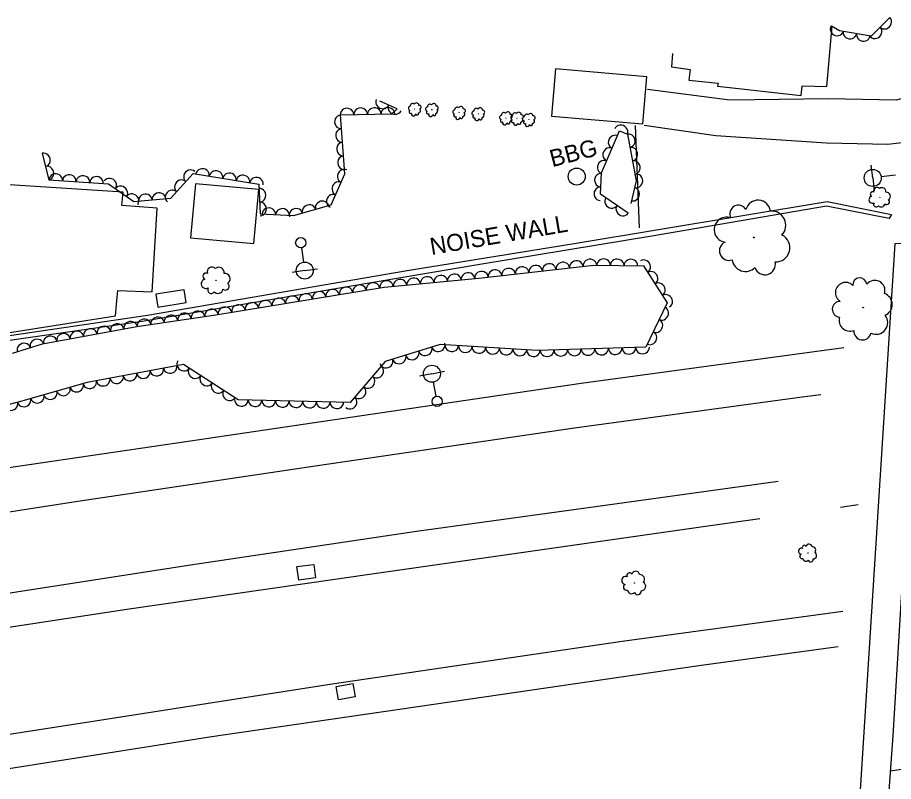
# Model space of a CAD drawing. Extents: x 1722896 to 1754269, y 648279 to 666297.
# Drawn here: x 1748005.5 to 1748262.4, y 652636 to 652860 of the extents above; entities that cross this region are included whole.
import ezdxf

# ---------------------------------------------------------------- set-up
doc = ezdxf.new("R2010")
doc.units = 0
for name, color, linetype in [('DESIGN - CENTERLINE - Proposed', 7, 'Continuous'), ('DESIGN - CENTERLINE - Proposed Text', 7, 'Continuous'), ('DESIGN - SCRATCH - User 1', 7, 'Continuous'), ('SURVEY - CENTERLINE - Preliminary Text', 7, 'Continuous'), ('SURVEY - CONTROL with Text', 7, 'Continuous'), ('SURVEY - DRAINAGE - Natural Features', 7, 'Continuous'), ('SURVEY - DTM - Breaklines', 7, 'Continuous'), ('SURVEY - VEGETATION - Features with Text', 7, 'Continuous')]:
    doc.layers.add(name, color=color, linetype=linetype)

msp = doc.modelspace()

# ---------------------------------------------------------------- linework, layer by layer
at = {"layer": 'DESIGN - CENTERLINE - Proposed'}
msp.add_lwpolyline([(1748249.95, 652590.39), (1748258.07, 652590.21), (1748262.31, 652649.43), (1748271.07, 652793.96), (1748262.8, 652793.7), (1748249.95, 652590.39)], dxfattribs=at)
at = {"layer": 'DESIGN - CENTERLINE - Proposed Text'}
msp.add_line((1748169.52, 652813.39), (1748169.52, 652813.39), dxfattribs=at)
for points in [[(1748197.58, 652849.45), (1748197.36, 652845.61), (1748202.78, 652844.82), (1748202.37, 652841.64), (1748211.02, 652840.78), (1748210.81, 652839.87), (1748235.41, 652837.2), (1748235.62, 652840.04), (1748242.91, 652839.83), (1748244.46, 652857.58)], [(1748186.68, 652828.4), (1748187.86, 652798.35)], [(1748186.68, 652828.4), (1748187.86, 652798.35)], [(1748036.49, 652808.81), (1747989.42, 652811.84), (1747987.24, 652794.78), (1747983.47, 652795.3), (1747982.22, 652783.98), (1747985.94, 652783.58), (1747985.94, 652782.1), (1747997.49, 652781.31), (1747996.87, 652766.69), (1748034.21, 652772.53), (1748034.71, 652778.02), (1748034.89, 652780.03), (1748044.99, 652779.6), (1748046.49, 652804.09), (1748036.13, 652804.88), (1748036.49, 652808.81)]]:
    msp.add_lwpolyline(points, dxfattribs=at)
for points in [[(1748162.11, 652831.1), (1748188.91, 652828.82), (1748190.09, 652842.69), (1748163.29, 652844.97)], [(1748056.28, 652795.48), (1748074.87, 652793.81), (1748076.29, 652809.6), (1748057.7, 652811.27)], [(1748054.38, 652780.23), (1748046.11, 652778.91), (1748046.71, 652775.13), (1748054.98, 652776.45)]]:
    msp.add_lwpolyline(points, close=True, dxfattribs=at)
msp.add_circle((1748169.52, 652813.41), 2.5, dxfattribs=at)
at = {"layer": 'DESIGN - SCRATCH - User 1'}
msp.add_lwpolyline([(1747751.63, 652731.95), (1747789.94, 652737.04), (1747865.74, 652747.67), (1747916.05, 652754.48), (1747991.09, 652765.08), (1748043.59, 652772.73), (1748119.75, 652785.83), (1748168.75, 652793.74), (1748243.02, 652806.14), (1748261.89, 652802.3), (1748261.15, 652801.1), (1748242.75, 652804.74), (1748192.19, 652795.99), (1748141.09, 652787.65), (1748042.02, 652770.93), (1747991.51, 652763.64), (1747914.96, 652752.93), (1747864.65, 652745.68), (1747812.87, 652738.51), (1747786.85, 652735.19), (1747752.74, 652730.56)], dxfattribs=at)
at = {"layer": 'SURVEY - CENTERLINE - Preliminary Text'}
for points in [[(1748190.3, 652839.01), (1748214.44, 652835.94), (1748243.42, 652836.29), (1748263.35, 652835.92), (1748271.53, 652838.03), (1748278.21, 652844.56)], [(1748275.51, 652824.54), (1748260.77, 652822.8), (1748242.76, 652823.22), (1748210.32, 652825.37), (1748189.34, 652828.42)], [(1747757.7, 652688.42), (1747810.24, 652695.53), (1747876.52, 652707.27), (1747959.53, 652721.71), (1748055.57, 652735.83), (1748109.11, 652743.74), (1748170.82, 652752.86), (1748247.87, 652763.31)], [(1747760.09, 652678.34), (1747892.09, 652697.55), (1747955.62, 652707.72), (1748023.2, 652718.21), (1748093.48, 652728.68), (1748168.85, 652739.76), (1748235.63, 652748.79), (1748241.1, 652749.54)], [(1747766.22, 652651.57), (1747815.05, 652660.49), (1747868.56, 652669.72), (1747925.31, 652679.01), (1747993.74, 652689.86), (1748056.24, 652699.51), (1748122.53, 652709.42), (1748180.72, 652717.4), (1748228.59, 652724.1)], [(1748246.88, 652716.5), (1748252.04, 652717.24)], [(1747768.54, 652641.91), (1747808.44, 652649.06), (1747885.94, 652662.39), (1747956.67, 652674.22), (1748037.55, 652686.53), (1748110.07, 652697.06), (1748204.54, 652710.46), (1748223.2, 652713.12)], [(1748261.57, 652639.15), (1748292.57, 652643.97), (1748347.42, 652652.49), (1748422.56, 652663.17), (1748481.08, 652671.16), (1748564.29, 652682.17), (1748626.22, 652689.06), (1748666.52, 652693.14), (1748713.82, 652697.67), (1748782.09, 652703.48), (1748833.99, 652707.07), (1748897.35, 652710.85), (1748929.49, 652714.05)], [(1748247.62, 652685.87), (1748182.82, 652677.12), (1748097.83, 652664.61), (1748028.31, 652653.74), (1747925.5, 652637.8), (1747843.47, 652624.64), (1747775.33, 652611.9)], [(1747777.58, 652602.03), (1747841.35, 652613.82), (1747901.45, 652623.68), (1747980.52, 652636.34), (1748061.8, 652649.17), (1748137.72, 652660.18), (1748205.38, 652670.02), (1748246.17, 652675.61)]]:
    msp.add_lwpolyline(points, dxfattribs=at)
at = {"layer": 'SURVEY - DRAINAGE - Natural Features'}
for p, q in [((1748090.22, 652697.4), (1748090.22, 652697.4)), ((1748101.75, 652662.38), (1748101.75, 652662.38))]:
    msp.add_line(p, q, dxfattribs=at)
for points in [[(1748087.99, 652695.1), (1748087.48, 652699.07), (1748092.44, 652699.7), (1748092.95, 652695.73), (1748087.99, 652695.1)], [(1748099.63, 652659.98), (1748098.94, 652663.92), (1748103.86, 652664.79), (1748104.55, 652660.85), (1748099.63, 652659.98)]]:
    msp.add_lwpolyline(points, dxfattribs=at)
at = {"layer": 'SURVEY - DTM - Breaklines'}
for p, q in [((1748256.35, 652812.99), (1748255.88, 652816.71)), ((1748256.35, 652812.99), (1748256.82, 652809.27)), ((1748263.04, 652813.84), (1748258.83, 652813.3)), ((1748088.8, 652792.52), (1748089.4, 652788.31)), ((1748089.76, 652785.84), (1748086.05, 652785.31)), ((1748089.76, 652785.84), (1748093.47, 652786.37)), ((1748127.07, 652755.6), (1748130.76, 652756.3)), ((1748127.07, 652755.6), (1748123.39, 652754.9)), ((1748128.33, 652748.97), (1748127.54, 652753.14))]:
    msp.add_line(p, q, dxfattribs=at)
for centre, radius in [((1748256.35, 652812.99), 2.5), ((1748088.59, 652794.01), 1.5), ((1748089.76, 652785.84), 2.5), ((1748127.07, 652755.6), 2.5), ((1748128.61, 652747.49), 1.5)]:
    msp.add_circle(centre, radius, dxfattribs=at)
at = {"layer": 'SURVEY - VEGETATION - Features with Text'}
for points in [[(1748261.35, 652860.04), (1748255.89, 652854.6), (1748246.65, 652856.15), (1748244.22, 652857.55)], [(1748012.71, 652820.21), (1748014.73, 652812.44), (1748032.16, 652811.26), (1748039.65, 652806.05), (1748050.43, 652807.09), (1748056.98, 652814.28), (1748076.3, 652811.17), (1748076.67, 652802.47), (1748086.42, 652801.94), (1748097.55, 652805.1), (1748101.55, 652814.18), (1748100.25, 652831.52), (1748115.31, 652831.78), (1748116.84, 652833.25), (1748111.75, 652835.54)], [(1748184.66, 652802.67), (1748176.48, 652808.27), (1748176.77, 652814.49), (1748182.1, 652826.78), (1748184.41, 652825.83), (1748187.01, 652812.14), (1748185.4, 652805.52)], [(1748004.06, 652761.58), (1748012.79, 652764.32), (1748040.5, 652769.4), (1748063.72, 652772.85), (1748113.08, 652780.93), (1748140.81, 652783.63), (1748174.55, 652787.41), (1748189.14, 652787.2), (1748196.04, 652776.34), (1748189.8, 652763.34), (1748157.95, 652762.45), (1748129.46, 652764.17), (1748113.39, 652759.13), (1748103.11, 652747.16), (1748070.22, 652747.98), (1748054.17, 652758.33), (1748025.91, 652752.99), (1748006.34, 652747.47), (1747978.4, 652739.88)]]:
    msp.add_lwpolyline(points, dxfattribs=at)
for centre, radius in [((1748122.01, 652833.18), 0.022), ((1748127.06, 652833), 0.022), ((1748135.04, 652832.14), 0.022), ((1748140.66, 652831.77), 0.022), ((1748148.77, 652830.55), 0.022), ((1748152.02, 652830.44), 0.022), ((1748155.48, 652830.09), 0.022), ((1748258.45, 652807.34), 0.0356), ((1748221.44, 652795.55), 0.128), ((1748063.71, 652782.99), 0.0483), ((1748253.54, 652774.98), 0.105), ((1748237.36, 652703.01), 0.0308), ((1748186.41, 652694.24), 0.0406)]:
    msp.add_circle(centre, radius, dxfattribs=at)
for centre, radius, start, end in [((1748120.77, 652833.4), 0.631, 97.5326, 254.3216), ((1748121.4, 652834.08), 0.719, 46.5854, 184.1096), ((1748122.53, 652834.28), 0.714, 357.4812, 153.3197), ((1748123.36, 652833.74), 0.527, 287.7341, 102.7344), ((1748125.82, 652833.22), 0.631, 97.5326, 254.3216), ((1748126.45, 652833.9), 0.719, 46.5854, 184.1096), ((1748127.58, 652834.1), 0.714, 357.4812, 153.3197), ((1748128.41, 652833.55), 0.527, 287.7341, 102.7344), ((1748134.43, 652833.04), 0.719, 46.5854, 184.1096), ((1748135.56, 652833.24), 0.714, 357.4812, 153.3197), ((1748140.05, 652832.67), 0.719, 46.5854, 184.1096), ((1748141.18, 652832.87), 0.714, 357.4812, 153.3197), ((1748120.81, 652832.42), 0.433, 119.6488, 298.3944), ((1748121.61, 652831.82), 0.629, 159.6695, 353.0892), ((1748122.68, 652831.93), 0.479, 202.2881, 19.6073), ((1748123.04, 652832.76), 0.679, 277.5752, 44.4209), ((1748125.86, 652832.24), 0.433, 119.6488, 298.3944), ((1748126.66, 652831.64), 0.629, 159.6695, 353.0892), ((1748127.73, 652831.74), 0.479, 202.2881, 19.6073), ((1748128.09, 652832.58), 0.679, 277.5752, 44.4209), ((1748133.8, 652832.36), 0.631, 97.5326, 254.3216), ((1748133.84, 652831.38), 0.433, 119.6488, 298.3944), ((1748134.64, 652830.78), 0.629, 159.6695, 353.0892), ((1748135.7, 652830.88), 0.479, 202.2881, 19.6073), ((1748136.07, 652831.72), 0.679, 277.5752, 44.4209), ((1748136.39, 652832.69), 0.527, 287.7341, 102.7344), ((1748139.42, 652831.99), 0.631, 97.5326, 254.3216), ((1748139.46, 652831.01), 0.433, 119.6488, 298.3944), ((1748141.69, 652831.35), 0.679, 277.5752, 44.4209), ((1748142.01, 652832.33), 0.527, 287.7341, 102.7344), ((1748147.53, 652830.77), 0.631, 97.5326, 254.3216), ((1748148.16, 652831.45), 0.719, 46.5854, 184.1096), ((1748149.29, 652831.65), 0.714, 357.4812, 153.3197), ((1748150.12, 652831.11), 0.527, 287.7341, 102.7344), ((1748150.78, 652830.67), 0.631, 97.5326, 254.3216), ((1748151.41, 652831.34), 0.719, 46.5854, 184.1096), ((1748152.54, 652831.54), 0.714, 357.4812, 153.3197), ((1748153.37, 652831), 0.527, 287.7341, 102.7344), ((1748154.24, 652830.31), 0.631, 97.5326, 254.3216), ((1748154.87, 652830.99), 0.719, 46.5854, 184.1096), ((1748156.01, 652831.19), 0.714, 357.4812, 153.3197), ((1748156.84, 652830.65), 0.527, 287.7341, 102.7344), ((1748140.26, 652830.41), 0.629, 159.6695, 353.0892), ((1748141.33, 652830.52), 0.479, 202.2881, 19.6073), ((1748147.57, 652829.79), 0.433, 119.6488, 298.3944), ((1748148.37, 652829.19), 0.629, 159.6695, 353.0892), ((1748149.44, 652829.3), 0.479, 202.2881, 19.6073), ((1748149.8, 652830.13), 0.679, 277.5752, 44.4209), ((1748150.82, 652829.68), 0.433, 119.6488, 298.3944), ((1748151.62, 652829.08), 0.629, 159.6695, 353.0892), ((1748152.69, 652829.19), 0.479, 202.2881, 19.6073), ((1748153.05, 652830.02), 0.679, 277.5752, 44.4209), ((1748154.29, 652829.33), 0.433, 119.6488, 298.3944), ((1748155.08, 652828.73), 0.629, 159.6695, 353.0892), ((1748156.15, 652828.84), 0.479, 202.2881, 19.6073), ((1748156.51, 652829.67), 0.679, 277.5752, 44.4209), ((1748257.62, 652809.2), 1.02, 41.8357, 198.6247), ((1748256.34, 652808.25), 0.701, 63.9519, 242.6975), ((1748259.1, 652808.97), 1.16, 350.8885, 128.4127), ((1748260.4, 652807.64), 1.16, 301.7843, 97.6228), ((1748222.71, 652802.78), 3.68, 7.8626, 164.6516), ((1748256.27, 652806.63), 1.02, 103.9726, 297.3923), ((1748257.38, 652805.3), 0.776, 146.5912, 323.9104), ((1748258.83, 652805.58), 1.1, 221.8783, 348.724), ((1748260.43, 652806.04), 0.853, 232.0372, 47.0375), ((1748216.98, 652802.49), 2.52, 29.9788, 208.7244), ((1748226.67, 652799.12), 4.19, 316.9154, 94.4396), ((1748213.51, 652797.83), 3.67, 69.9995, 263.4192), ((1748227.88, 652792.53), 4.16, 267.8112, 63.6497), ((1748214.17, 652791.62), 2.79, 112.6181, 289.9373), ((1748219.03, 652789.54), 3.95, 187.9052, 314.7509), ((1748224.74, 652787.68), 3.07, 198.0641, 13.0644), ((1748060.82, 652784.14), 0.95, 65.4496, 244.1953), ((1748062.52, 652785.48), 1.38, 43.3335, 200.1224), ((1748064.53, 652785.23), 1.58, 352.3862, 129.9105), ((1748066.35, 652783.47), 1.57, 303.2821, 99.1205), ((1748060.78, 652781.96), 1.38, 105.4703, 298.89), ((1748066.44, 652781.29), 1.16, 233.535, 48.5352), ((1748248.39, 652779.36), 3, 45.7184, 239.1381), ((1748252.55, 652781.67), 2.07, 5.6977, 184.4433), ((1748256.93, 652779.96), 3.01, 343.5815, 140.3705), ((1748062.34, 652780.19), 1.05, 148.089, 325.4081), ((1748064.29, 652780.62), 1.49, 223.376, 350.2217), ((1748258.65, 652775.89), 3.43, 292.6343, 70.1585), ((1748246.78, 652774.5), 2.29, 88.337, 265.6562), ((1748249.72, 652771.3), 3.24, 163.6241, 290.4698), ((1748257.34, 652770.56), 3.41, 243.5301, 39.3686), ((1748253.35, 652767.99), 2.51, 173.783, 348.7833), ((1748236.3, 652704.68), 0.606, 29.6462, 208.3918), ((1748237.68, 652704.74), 0.882, 7.53, 164.3189), ((1748238.62, 652703.86), 1.01, 316.5828, 94.107), ((1748235.46, 652703.57), 0.88, 69.6669, 263.0866), ((1748235.61, 652702.07), 0.67, 112.2855, 289.6047), ((1748238.9, 652702.27), 0.999, 267.4786, 63.3171), ((1748236.78, 652701.57), 0.949, 187.5726, 314.4183), ((1748238.14, 652701.11), 0.736, 197.7315, 12.7318), ((1748185.02, 652696.45), 0.798, 29.6518, 208.3975), ((1748186.83, 652696.53), 1.16, 7.5357, 164.3246), ((1748183.91, 652694.98), 1.16, 69.6725, 263.0922), ((1748188.08, 652695.36), 1.32, 316.5884, 94.1127), ((1748184.11, 652693.01), 0.883, 112.2912, 289.6103), ((1748185.64, 652692.34), 1.25, 187.5783, 314.4239), ((1748188.45, 652693.28), 1.32, 267.4843, 63.3227), ((1748187.44, 652691.75), 0.97, 197.7372, 12.7374)]:
    msp.add_arc(centre, radius, start, end, dxfattribs=at)
for centre, major_axis in [((1748259.93, 652858.62), (-1.42, -1.41)), ((1748245.84, 652856.61), (-1.73, 1)), ((1748257.1, 652855.8), (-1.42, -1.41)), ((1748249.68, 652855.64), (-1.97, 0.33)), ((1748253.62, 652854.98), (-1.97, 0.33)), ((1748112.54, 652835.18), (-1.82, 0.82)), ((1748102.15, 652831.56), (2, 0.03)), ((1748106.15, 652831.63), (2, 0.03)), ((1748110.15, 652831.69), (2, 0.03)), ((1748114.15, 652831.76), (2, 0.03)), ((1748116.18, 652833.54), (-1.82, 0.82)), ((1748100.4, 652829.44), (-0.15, 1.99)), ((1748182.52, 652826.61), (1.85, -0.76)), ((1748100.7, 652825.45), (-0.15, 1.99)), ((1748180.69, 652823.53), (0.8, 1.83)), ((1748184.77, 652823.9), (0.37, -1.96)), ((1748101, 652821.46), (-0.15, 1.99)), ((1748179.1, 652819.86), (0.8, 1.83)), ((1748185.52, 652819.97), (0.37, -1.96)), ((1748013.21, 652818.28), (0.5, -1.94)), ((1748101.3, 652817.47), (-0.15, 1.99)), ((1748177.5, 652816.19), (0.8, 1.83)), ((1748186.26, 652816.04), (0.37, -1.96)), ((1748014.22, 652814.41), (0.5, -1.94)), ((1748056.19, 652813.41), (1.35, 1.48)), ((1748059.77, 652813.83), (1.97, -0.32)), ((1748101.26, 652813.54), (0.81, 1.83)), ((1748016.7, 652812.31), (2, -0.14)), ((1748020.69, 652812.04), (2, -0.14)), ((1748024.68, 652811.77), (2, -0.14)), ((1748028.67, 652811.5), (2, -0.14)), ((1748032.58, 652810.97), (1.64, -1.14)), ((1748063.72, 652813.2), (1.97, -0.32)), ((1748067.67, 652812.56), (1.97, -0.32)), ((1748071.62, 652811.93), (1.97, -0.32)), ((1748075.56, 652811.29), (1.97, -0.32)), ((1748176.67, 652812.35), (0.09, 2)), ((1748187, 652812.11), (-0.47, -1.94)), ((1748035.86, 652808.69), (1.64, -1.14)), ((1748053.49, 652810.46), (1.35, 1.48)), ((1748099.65, 652809.88), (0.81, 1.83)), ((1748176.48, 652808.35), (0.09, 2)), ((1748039.14, 652806.4), (1.64, -1.14)), ((1748043.02, 652806.38), (1.99, 0.19)), ((1748047, 652806.76), (1.99, 0.19)), ((1748050.8, 652807.5), (1.35, 1.48)), ((1748076.44, 652807.92), (0.09, -2)), ((1748098.04, 652806.22), (0.81, 1.83)), ((1748186.05, 652808.23), (-0.47, -1.94)), ((1748076.61, 652803.92), (0.09, -2)), ((1748091.02, 652803.25), (1.92, 0.55)), ((1748094.87, 652804.34), (1.92, 0.55)), ((1748179.71, 652806.06), (-1.65, 1.13)), ((1748079.22, 652802.33), (2, -0.11)), ((1748083.21, 652802.11), (2, -0.11)), ((1748087.18, 652802.15), (1.92, 0.55)), ((1748183.01, 652803.8), (-1.65, 1.13)), ((1748157.51, 652785.5), (1.99, 0.22)), ((1748161.48, 652785.94), (1.99, 0.22)), ((1748165.46, 652786.39), (1.99, 0.22)), ((1748169.43, 652786.83), (1.99, 0.22)), ((1748173.41, 652787.28), (1.99, 0.22)), ((1748177.4, 652787.37), (2, -0.03)), ((1748181.4, 652787.31), (2, -0.03)), ((1748185.4, 652787.26), (2, -0.03)), ((1748189.28, 652786.99), (1.07, -1.69)), ((1748129.66, 652782.54), (1.99, 0.19)), ((1748133.64, 652782.93), (1.99, 0.19)), ((1748137.63, 652783.32), (1.99, 0.19)), ((1748141.61, 652783.72), (1.99, 0.22)), ((1748145.58, 652784.16), (1.99, 0.22)), ((1748149.56, 652784.61), (1.99, 0.22)), ((1748153.53, 652785.05), (1.99, 0.22)), ((1748191.42, 652783.61), (1.07, -1.69)), ((1748109.79, 652780.39), (1.97, 0.32)), ((1748113.74, 652780.99), (1.99, 0.19)), ((1748117.72, 652781.38), (1.99, 0.19)), ((1748121.7, 652781.77), (1.99, 0.19)), ((1748125.68, 652782.15), (1.99, 0.19)), ((1748193.57, 652780.23), (1.07, -1.69)), ((1748094, 652777.8), (1.97, 0.32)), ((1748097.94, 652778.45), (1.97, 0.32)), ((1748101.89, 652779.1), (1.97, 0.32)), ((1748105.84, 652779.74), (1.97, 0.32)), ((1748078.21, 652775.22), (1.97, 0.32)), ((1748082.15, 652775.87), (1.97, 0.32)), ((1748086.1, 652776.51), (1.97, 0.32)), ((1748090.05, 652777.16), (1.97, 0.32)), ((1748195.71, 652776.86), (1.07, -1.69)), ((1748062.41, 652772.65), (1.98, 0.29)), ((1748066.36, 652773.28), (1.97, 0.32)), ((1748070.31, 652773.93), (1.97, 0.32)), ((1748074.26, 652774.57), (1.97, 0.32)), ((1748194.58, 652773.29), (-0.87, -1.8)), ((1748042.63, 652769.71), (1.98, 0.29)), ((1748046.59, 652770.3), (1.98, 0.29)), ((1748050.54, 652770.89), (1.98, 0.29)), ((1748054.5, 652771.48), (1.98, 0.29)), ((1748058.46, 652772.07), (1.98, 0.29)), ((1748030.82, 652767.62), (1.97, 0.36)), ((1748034.75, 652768.34), (1.97, 0.36)), ((1748038.68, 652769.06), (1.97, 0.36)), ((1748192.84, 652769.68), (-0.87, -1.8)), ((1748015.08, 652764.74), (1.97, 0.36)), ((1748019.01, 652765.46), (1.97, 0.36)), ((1748022.95, 652766.18), (1.97, 0.36)), ((1748026.88, 652766.9), (1.97, 0.36)), ((1748191.11, 652766.07), (-0.87, -1.8)), ((1748007.38, 652762.62), (1.91, 0.6)), ((1748011.19, 652763.82), (1.91, 0.6)), ((1748128.92, 652764), (-1.91, -0.6)), ((1748132.89, 652763.96), (-2, 0.12)), ((1748121.29, 652761.6), (-1.91, -0.6)), ((1748125.1, 652762.8), (-1.91, -0.6)), ((1748136.88, 652763.72), (-2, 0.12)), ((1748140.87, 652763.48), (-2, 0.12)), ((1748144.87, 652763.24), (-2, 0.12)), ((1748148.86, 652763), (-2, 0.12)), ((1748152.85, 652762.76), (-2, 0.12)), ((1748156.85, 652762.52), (-2, 0.12)), ((1748160.84, 652762.53), (-2, -0.06)), ((1748164.84, 652762.65), (-2, -0.06)), ((1748168.84, 652762.76), (-2, -0.06)), ((1748172.84, 652762.87), (-2, -0.06)), ((1748176.84, 652762.98), (-2, -0.06)), ((1748180.83, 652763.09), (-2, -0.06)), ((1748184.83, 652763.21), (-2, -0.06)), ((1748188.83, 652763.32), (-2, -0.06)), ((1748054.21, 652758.31), (-1.68, 1.08)), ((1748113.65, 652759.21), (-1.91, -0.6)), ((1748117.47, 652760.41), (-1.91, -0.6)), ((1748042.43, 652756.11), (-1.97, -0.37)), ((1748046.36, 652756.85), (-1.97, -0.37)), ((1748050.29, 652757.6), (-1.97, -0.37)), ((1748057.57, 652756.14), (-1.68, 1.08)), ((1748110.96, 652756.3), (-1.3, -1.52)), ((1748030.64, 652753.88), (-1.97, -0.37)), ((1748034.57, 652754.62), (-1.97, -0.37)), ((1748038.5, 652755.37), (-1.97, -0.37)), ((1748060.94, 652753.97), (-1.68, 1.08)), ((1748108.36, 652753.27), (-1.3, -1.52)), ((1748018.99, 652751.04), (-1.92, -0.54)), ((1748022.84, 652752.12), (-1.92, -0.54)), ((1748026.71, 652753.14), (-1.97, -0.37)), ((1748064.3, 652751.8), (-1.68, 1.08)), ((1748105.75, 652750.23), (-1.3, -1.52)), ((1748011.29, 652748.87), (-1.92, -0.54)), ((1748015.14, 652749.95), (-1.92, -0.54)), ((1748067.66, 652749.64), (-1.68, 1.08)), ((1748103.14, 652747.2), (-1.3, -1.52)), ((1748003.58, 652746.72), (-1.93, -0.52)), ((1748007.44, 652747.78), (-1.92, -0.54)), ((1748071.17, 652747.96), (-2, 0.05)), ((1748075.17, 652747.86), (-2, 0.05)), ((1748079.17, 652747.76), (-2, 0.05)), ((1748083.17, 652747.66), (-2, 0.05)), ((1748087.17, 652747.56), (-2, 0.05)), ((1748091.17, 652747.46), (-2, 0.05)), ((1748095.17, 652747.36), (-2, 0.05)), ((1748099.16, 652747.26), (-2, 0.05))]:
    msp.add_ellipse(centre, major_axis=major_axis, ratio=0.940188, start_param=0, end_param=3.141593, dxfattribs=at)

# ---------------------------------------------------------------- texts
at = {"layer": 'DESIGN - SCRATCH - User 1'}
msp.add_text('NOISE WALL', height=5, rotation=9.7766, dxfattribs=at).set_placement((1748126.93, 652790.38))
at = {"layer": 'SURVEY - CONTROL with Text'}
msp.add_text('BBG', height=5, rotation=14.6199, dxfattribs=at).set_placement((1748162.35, 652816.14))

doc.saveas('drawing.dxf')
